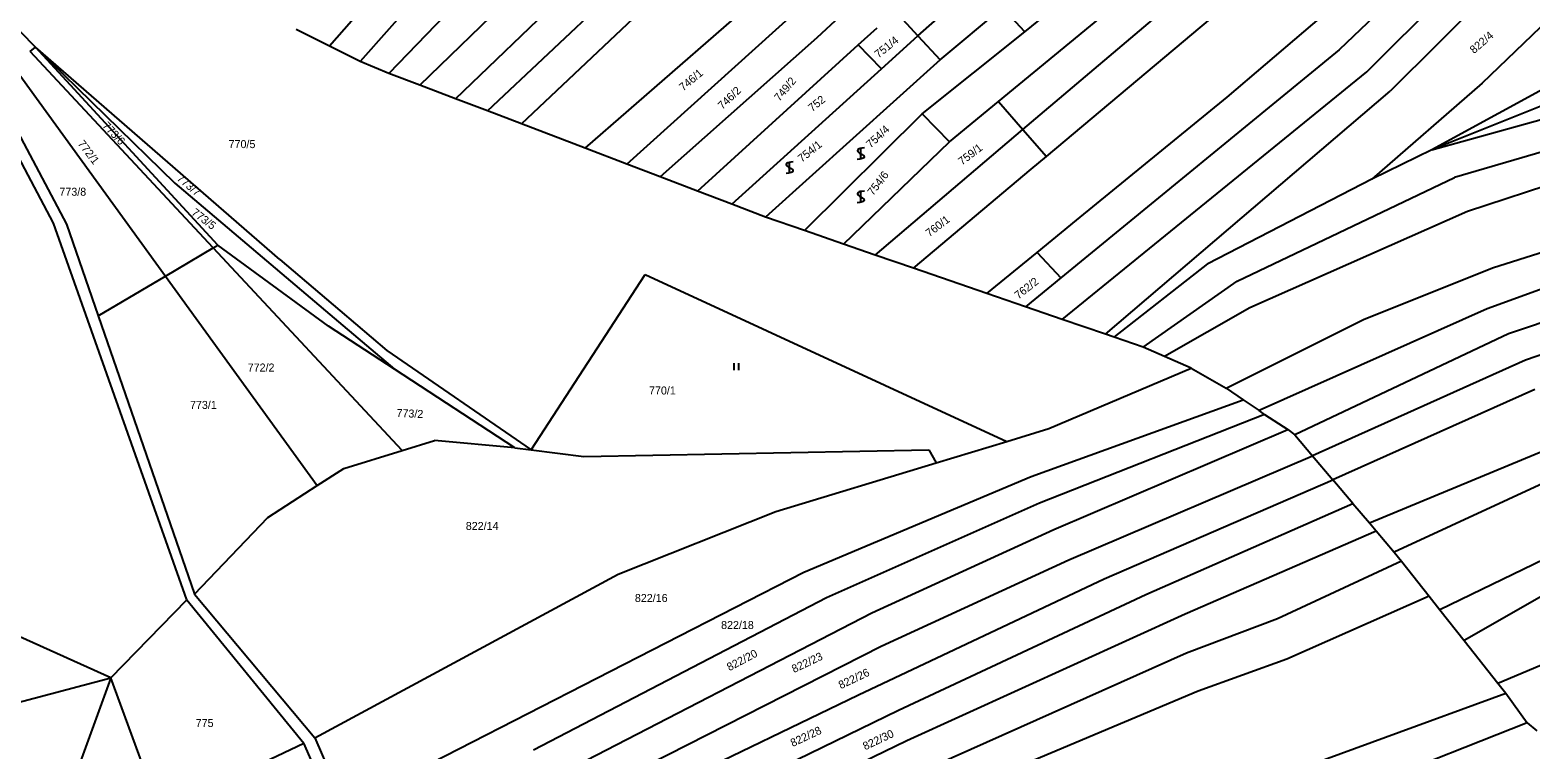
# Model space of a CAD drawing. Extents: x -580630 to -576196, y -1189024 to -1183567.
# Drawn here: x -577675.1 to -577356.1, y -1185021.8 to -1184868.8 of the extents above; entities that cross this region are included whole.
import ezdxf

# ---------------------------------------------------------------- set-up
doc = ezdxf.new("R2010")
doc.units = 0
for name, color, linetype in [('Vrstva 1', 7, 'Continuous'), ('Vrstva 18', 7, 'Continuous'), ('Vrstva 25', 7, 'Continuous'), ('Vrstva 6', 7, 'Continuous')]:
    doc.layers.add(name, color=color, linetype=linetype)

msp = doc.modelspace()

# ---------------------------------------------------------------- linework, layer by layer
at = {"layer": 'Vrstva 1'}
for p, q in [((-577486.4, -1184870), (-577446.47, -1184834.59)), ((-577570.68, -1184888.75), (-577515.14, -1184836.22)), ((-577469.31, -1184883.96), (-577416.3, -1184840.22)), ((-577459.1, -1184895.68), (-577405.08, -1184850.24)), ((-577373.87, -1184851), (-577396.9, -1184873.01)), ((-577696.2, -1184852.25), (-577646.31, -1184921.09)), ((-577594.73, -1184853.09), (-577611.43, -1184872.25)), ((-577464.09, -1184889.95), (-577421.01, -1184853.37)), ((-577589.29, -1184857.81), (-577604.93, -1184875.51)), ((-577557.14, -1184893.88), (-577516.8, -1184858.76)), ((-577548.26, -1184897.28), (-577511.56, -1184864.19)), ((-577420.71, -1184883.03), (-577396.29, -1184862.16)), ((-577503.01, -1184865.91), (-577507.88, -1184870.48)), ((-577670.13, -1184909.86), (-577691.39, -1184869.48)), ((-577689.18, -1184868.88), (-577667.32, -1184910.06)), ((-577673.94, -1184872.46), (-577677.06, -1184869.26)), ((-577611.43, -1184872.25), (-577618.52, -1184868.69)), ((-577507.88, -1184870.48), (-577541.16, -1184900)), ((-577499.09, -1184871.94), (-577495.1, -1184868.31)), ((-577494.15, -1184877.02), (-577486.4, -1184870)), ((-577675.04, -1184873.36), (-577673.94, -1184872.46)), ((-577636.16, -1184915.08), (-577675.04, -1184873.36)), ((-577622.02, -1184917.54), (-577673.94, -1184872.46)), ((-577673.94, -1184872.46), (-577644.3, -1184901.34)), ((-577604.93, -1184875.51), (-577611.43, -1184872.25)), ((-577533.26, -1184903.03), (-577499.09, -1184871.94)), ((-577494.15, -1184877.02), (-577499.09, -1184871.94)), ((-577396.9, -1184873.01), (-577456.02, -1184921.45)), ((-577598.81, -1184878.01), (-577604.93, -1184875.51)), ((-577525.94, -1184905.83), (-577494.15, -1184877.02)), ((-577592.26, -1184880.51), (-577598.81, -1184878.01)), ((-577584.71, -1184883.39), (-577592.26, -1184880.51)), ((-577577.91, -1184885.99), (-577584.71, -1184883.39)), ((-577452.69, -1184909.18), (-577420.71, -1184883.03)), ((-577570.68, -1184888.75), (-577577.91, -1184885.99)), ((-577479.7, -1184892.54), (-577469.31, -1184883.96)), ((-577469.31, -1184883.96), (-577464.09, -1184889.95)), ((-577557.14, -1184893.88), (-577570.68, -1184888.75)), ((-577502.21, -1184914.29), (-577479.7, -1184892.54)), ((-577495.48, -1184916.61), (-577464.09, -1184889.95)), ((-577464.09, -1184889.95), (-577459.1, -1184895.68)), ((-577548.26, -1184897.28), (-577557.14, -1184893.88)), ((-577462.33, -1184898.39), (-577459.1, -1184895.68)), ((-577541.16, -1184900), (-577548.26, -1184897.28)), ((-577487.32, -1184919.42), (-577462.33, -1184898.39)), ((-577644.3, -1184901.34), (-577610.45, -1184930.05)), ((-577533.26, -1184903.03), (-577541.16, -1184900)), ((-577525.94, -1184905.83), (-577533.26, -1184903.03)), ((-577518.8, -1184908.57), (-577525.94, -1184905.83)), ((-577510.53, -1184911.42), (-577518.8, -1184908.57)), ((-577641.78, -1184989.86), (-577670.13, -1184909.86)), ((-577667.32, -1184910.06), (-577660.58, -1184929.55)), ((-577502.21, -1184914.29), (-577510.53, -1184911.42)), ((-577461.07, -1184916.04), (-577452.69, -1184909.18)), ((-577596, -1184958.17), (-577636.16, -1184915.08)), ((-577495.48, -1184916.61), (-577502.21, -1184914.29)), ((-577622.02, -1184917.54), (-577609.25, -1184928.41)), ((-577487.32, -1184919.42), (-577495.48, -1184916.61)), ((-577471.76, -1184924.78), (-577461.07, -1184916.04)), ((-577461.07, -1184916.04), (-577456.02, -1184921.45)), ((-577646.31, -1184921.09), (-577614.04, -1184965.62)), ((-577568.58, -1184958.03), (-577544.36, -1184920.78)), ((-577544.36, -1184920.78), (-577467.53, -1184956.22)), ((-577471.76, -1184924.78), (-577487.32, -1184919.42)), ((-577456.02, -1184921.45), (-577463.54, -1184927.61)), ((-577463.54, -1184927.61), (-577471.76, -1184924.78)), ((-577455.75, -1184930.29), (-577463.54, -1184927.61)), ((-577660.58, -1184929.55), (-577640.15, -1184988.67)), ((-577610.45, -1184930.05), (-577597.66, -1184940.9)), ((-577609.25, -1184928.41), (-577599.26, -1184936.91)), ((-577446.59, -1184933.44), (-577455.75, -1184930.29)), ((-577444.71, -1184934.09), (-577446.59, -1184933.44)), ((-577438.56, -1184936.21), (-577444.71, -1184934.09)), ((-577599.26, -1184936.91), (-577568.58, -1184958.03)), ((-577434.03, -1184938.19), (-577438.56, -1184936.21)), ((-577458.61, -1184953.49), (-577428.33, -1184940.67)), ((-577428.33, -1184940.67), (-577434.03, -1184938.19)), ((-577572.06, -1184957.6), (-577597.66, -1184940.9)), ((-577467.53, -1184956.22), (-577458.61, -1184953.49)), ((-577596, -1184958.17), (-577589.15, -1184956.06)), ((-577572.06, -1184957.6), (-577589.15, -1184956.06)), ((-577482.52, -1184960.81), (-577467.53, -1184956.22)), ((-577608.43, -1184962), (-577596, -1184958.17)), ((-577572.06, -1184957.6), (-577568.58, -1184958.03)), ((-577568.58, -1184958.03), (-577557.44, -1184959.42)), ((-577557.44, -1184959.42), (-577484.11, -1184958.04)), ((-577484.11, -1184958.04), (-577482.52, -1184960.81)), ((-577614.04, -1184965.62), (-577608.43, -1184962)), ((-577624.53, -1184972.38), (-577614.04, -1184965.62)), ((-577640.15, -1184988.67), (-577624.53, -1184972.38)), ((-577640.15, -1184988.67), (-577614.55, -1185019.21)), ((-577657.93, -1185006.49), (-577641.78, -1184989.86)), ((-577641.78, -1184989.86), (-577616.91, -1185020.39)), ((-577657.93, -1185006.49), (-577689.69, -1184992.17)), ((-577657.93, -1185006.49), (-577667.59, -1185033.06)), ((-577647.54, -1185034.82), (-577657.93, -1185006.49)), ((-577647.54, -1185034.82), (-577616.91, -1185020.39)), ((-577610.52, -1185034.7), (-577616.91, -1185020.39)), ((-577614.55, -1185019.21), (-577608.17, -1185033.92))]:
    msp.add_line(p, q, dxfattribs=at)
at = {"layer": 'Vrstva 25'}
for p, q in [((-577525.5, -1184939.6), (-577525.5, -1184941.1)), ((-577524.5, -1184941.1), (-577524.5, -1184939.6))]:
    msp.add_line(p, q, dxfattribs=at)
for points in [[(-577497.8, -1184893.83), (-577498.31, -1184893.89), (-577498.66, -1184893.94), (-577498.9, -1184894.02), (-577499.08, -1184894.13), (-577499.2, -1184894.22), (-577499.25, -1184894.39), (-577499.2, -1184894.62), (-577498.81, -1184894.94), (-577498.25, -1184895.25), (-577497.9, -1184895.52), (-577497.83, -1184895.72), (-577497.9, -1184895.92), (-577498.06, -1184896.05), (-577498.25, -1184896.12), (-577498.78, -1184896.25), (-577499.3, -1184896.32)], [(-577498.55, -1184896.33), (-577498.55, -1184895.06), (-577498.55, -1184893.83)], [(-577512.93, -1184896.8), (-577513.44, -1184896.86), (-577513.79, -1184896.91), (-577514.03, -1184896.99), (-577514.21, -1184897.1), (-577514.33, -1184897.19), (-577514.38, -1184897.36), (-577514.33, -1184897.59), (-577513.94, -1184897.91), (-577513.38, -1184898.22), (-577513.03, -1184898.49), (-577512.96, -1184898.69), (-577513.03, -1184898.89), (-577513.19, -1184899.02), (-577513.38, -1184899.09), (-577513.91, -1184899.22), (-577514.43, -1184899.29)], [(-577513.68, -1184899.3), (-577513.68, -1184898.03), (-577513.68, -1184896.8)], [(-577497.8, -1184903.02), (-577498.31, -1184903.08), (-577498.66, -1184903.13), (-577498.9, -1184903.21), (-577499.08, -1184903.32), (-577499.2, -1184903.41), (-577499.25, -1184903.58), (-577499.2, -1184903.81), (-577498.81, -1184904.13), (-577498.25, -1184904.44), (-577497.9, -1184904.71), (-577497.83, -1184904.91), (-577497.9, -1184905.11), (-577498.06, -1184905.24), (-577498.25, -1184905.31), (-577498.78, -1184905.44), (-577499.3, -1184905.51)], [(-577498.55, -1184905.52), (-577498.55, -1184904.25), (-577498.55, -1184903.02)]]:
    msp.add_lwpolyline(points, dxfattribs=at)
at = {"layer": 'Vrstva 6'}
for p, q in [((-577293.07, -1184809.4), (-577366.51, -1184880.07)), ((-577592.26, -1184880.51), (-577542.54, -1184832.14)), ((-577584.71, -1184883.39), (-577536.71, -1184837.38)), ((-577577.91, -1184885.99), (-577526.38, -1184837.5)), ((-577278.46, -1184840.4), (-577377.19, -1184894.24)), ((-577463.7, -1184869.2), (-577435.12, -1184845.91)), ((-577576.08, -1184854.37), (-577598.81, -1184878.01)), ((-577391.01, -1184877.65), (-577373.72, -1184860.44)), ((-577362.75, -1184858.55), (-577386.07, -1184881.8)), ((-577481.69, -1184875.09), (-577468.41, -1184864.07)), ((-577463.7, -1184869.2), (-577468.41, -1184864.07)), ((-577298.22, -1184862.55), (-577377.19, -1184894.24)), ((-577491.23, -1184864.79), (-577486.4, -1184870)), ((-577486.4, -1184870), (-577481.69, -1184875.09)), ((-577485.54, -1184886.61), (-577463.7, -1184869.2)), ((-577635.2, -1184914.51), (-577673.94, -1184872.46)), ((-577377.19, -1184894.24), (-577294.97, -1184871.35)), ((-577481.69, -1184875.09), (-577518.8, -1184908.57)), ((-577455.75, -1184930.29), (-577391.01, -1184877.65)), ((-577366.51, -1184880.07), (-577389.94, -1184900.48)), ((-577446.59, -1184933.44), (-577386.07, -1184881.8)), ((-577313.15, -1184882.73), (-577372.37, -1184900.15)), ((-577510.53, -1184911.42), (-577485.54, -1184886.61)), ((-577485.54, -1184886.61), (-577479.7, -1184892.54)), ((-577377.19, -1184894.24), (-577389.94, -1184900.48)), ((-577328.25, -1184893.67), (-577369.6, -1184907.39)), ((-577389.94, -1184900.48), (-577424.83, -1184918.49)), ((-577418.56, -1184922.18), (-577372.37, -1184900.15)), ((-577364.34, -1184919.34), (-577310.94, -1184902.45)), ((-577369.6, -1184907.39), (-577415.89, -1184927.83)), ((-577646.31, -1184921.09), (-577636.16, -1184915.08)), ((-577636.16, -1184915.08), (-577635.2, -1184914.51)), ((-577611.69, -1184931.74), (-577635.2, -1184914.51)), ((-577444.71, -1184934.09), (-577424.83, -1184918.49)), ((-577336.99, -1184917.66), (-577365.42, -1184928.03)), ((-577660.58, -1184929.55), (-577646.31, -1184921.09)), ((-577391.72, -1184930.32), (-577364.34, -1184919.34)), ((-577438.56, -1184936.21), (-577418.56, -1184922.18)), ((-577415.89, -1184927.83), (-577434.03, -1184938.19)), ((-577365.42, -1184928.03), (-577413.91, -1184949.68)), ((-577340.15, -1184926.34), (-577360.89, -1184933.36)), ((-577420.92, -1184944.93), (-577391.72, -1184930.32)), ((-577333.83, -1184930.88), (-577357.32, -1184938.98)), ((-577597.66, -1184940.9), (-577611.69, -1184931.74)), ((-577360.89, -1184933.36), (-577406.32, -1184954.81)), ((-577428.33, -1184940.67), (-577420.92, -1184944.93)), ((-577357.32, -1184938.98), (-577402.55, -1184959.26)), ((-577420.92, -1184944.93), (-577417.31, -1184947.38)), ((-577355.32, -1184945.21), (-577398.22, -1184964.38)), ((-577462.38, -1184963.7), (-577417.31, -1184947.38)), ((-577417.31, -1184947.38), (-577413.91, -1184949.68)), ((-577412.75, -1184950.47), (-577413.91, -1184949.68)), ((-577412.75, -1184950.47), (-577460.6, -1184969.34)), ((-577412.75, -1184950.47), (-577407.81, -1184953.68)), ((-577457.53, -1184974.96), (-577407.81, -1184953.68)), ((-577407.81, -1184953.68), (-577406.32, -1184954.81)), ((-577406.32, -1184954.81), (-577402.55, -1184959.26)), ((-577454.32, -1184981.39), (-577402.55, -1184959.26)), ((-577402.55, -1184959.26), (-577398.22, -1184964.38)), ((-577390.47, -1184973.54), (-577350.28, -1184956.87)), ((-577516.64, -1184971.1), (-577482.52, -1184960.81)), ((-577347.41, -1184962.31), (-577385.19, -1184979.79)), ((-577510.65, -1184984.04), (-577462.38, -1184963.7)), ((-577446.86, -1184985.44), (-577398.22, -1184964.38)), ((-577393.97, -1184969.41), (-577398.22, -1184964.38)), ((-577460.6, -1184969.34), (-577505.82, -1184989.47)), ((-577437.97, -1184988.75), (-577393.97, -1184969.41)), ((-577393.97, -1184969.41), (-577390.47, -1184973.54)), ((-577550.1, -1184984.43), (-577516.64, -1184971.1)), ((-577496.22, -1184992.64), (-577457.53, -1184974.96)), ((-577429.65, -1184992.86), (-577389.03, -1184975.25)), ((-577390.47, -1184973.54), (-577389.03, -1184975.25)), ((-577389.03, -1184975.25), (-577385.19, -1184979.79)), ((-577348.23, -1184978.8), (-577375.53, -1184992)), ((-577494.2, -1184999.76), (-577454.32, -1184981.39)), ((-577383.69, -1184981.69), (-577409.99, -1184993.92)), ((-577385.19, -1184979.79), (-577383.69, -1184981.69)), ((-577383.69, -1184981.69), (-577377.79, -1184989.14)), ((-577614.55, -1185019.21), (-577550.1, -1184984.43)), ((-577608.17, -1185033.92), (-577510.65, -1184984.04)), ((-577499.06, -1185010.09), (-577446.86, -1184985.44)), ((-577346.55, -1184984.92), (-577370.37, -1184998.51)), ((-577505.82, -1184989.47), (-577568.09, -1185021.87)), ((-577490.57, -1185013.35), (-577437.97, -1184988.75)), ((-577377.79, -1184989.14), (-577408.02, -1185002.5)), ((-577377.79, -1184989.14), (-577375.53, -1184992)), ((-577563.43, -1185027.4), (-577496.22, -1184992.64)), ((-577488.77, -1185019.82), (-577429.65, -1184992.86)), ((-577409.99, -1184993.92), (-577429.34, -1185001.23)), ((-577375.53, -1184992), (-577370.37, -1184998.51)), ((-577557.27, -1185031.76), (-577494.2, -1184999.76)), ((-577429.34, -1185001.23), (-577482.45, -1185024.93)), ((-577370.37, -1184998.51), (-577363.17, -1185007.6)), ((-577363.17, -1185007.6), (-577341.24, -1184998.34)), ((-577408.02, -1185002.5), (-577426.87, -1185009.32)), ((-577680.09, -1185012.34), (-577657.93, -1185006.49)), ((-577363.17, -1185007.6), (-577361.5, -1185009.72)), ((-577598.85, -1185058.24), (-577499.06, -1185010.09)), ((-577426.87, -1185009.32), (-577481.16, -1185032.13)), ((-577412.61, -1185028.46), (-577361.5, -1185009.72)), ((-577361.5, -1185009.72), (-577356.97, -1185016.03)), ((-577596.47, -1185064.81), (-577490.57, -1185013.35)), ((-577356.97, -1185016.03), (-577458.48, -1185056.14)), ((-577356.97, -1185016.03), (-577354.89, -1185017.72)), ((-577594.33, -1185070.72), (-577488.77, -1185019.82))]:
    msp.add_line(p, q, dxfattribs=at)

# ---------------------------------------------------------------- texts
at = {"layer": 'Vrstva 18'}
for s, rotation, p in [('751/4', 38.90383, (-577494.786, -1184874.842)), ('822/4', 40.90919, (-577368.246, -1184873.922)), ('746/1', 39.82057, (-577536.289, -1184881.86)), ('749/2', 50.1911, (-577515.829, -1184884.063)), ('746/2', 43.83127, (-577527.951, -1184885.781)), ('752', 38.90383, (-577508.873, -1184886.248)), ('773/6', 312.94955, (-577659.814, -1184889.232)), ('754/4', 42.79995, (-577496.464, -1184893.987)), ('772/1', 307.27727, (-577665.035, -1184892.98)), ('754/1', 38.90383, (-577511.076, -1184897.002)), ('759/1', 37.52874, (-577477.032, -1184897.613)), ('773/7', 319.93963, (-577644.052, -1184900.582)), ('754/6', 52.42564, (-577495.958, -1184904.116)), ('773/5', 322.68983, (-577640.923, -1184907.887)), ('760/1', 37.52874, (-577483.976, -1184912.861)), ('762/2', 38.33088, (-577465.057, -1184926.076)), ('773/2', 357.52566, (-577597.24, -1184951.018)), ('822/20', 27.84575, (-577526.468, -1185005.074)), ('822/23', 25.43933, (-577512.745, -1185005.475)), ('822/26', 25.43933, (-577502.796, -1185008.897)), ('822/28', 25.21014, (-577513.012, -1185021.19)), ('822/30', 25.21014, (-577497.63, -1185021.889))]:
    msp.add_text(s, height=1.7, rotation=rotation, dxfattribs=at).set_placement(p)
for s, p in [('770/5', (-577632.886, -1184893.88)), ('773/8', (-577668.84, -1184904.01)), ('772/2', (-577628.83, -1184941.37)), ('770/1', (-577543.552, -1184946.25)), ('773/1', (-577641.092, -1184949.32)), ('822/14', (-577582.488, -1184975.04)), ('822/16', (-577546.558, -1184990.35)), ('822/18', (-577528.239, -1184996.1)), ('775', (-577639.881, -1185016.92))]:
    msp.add_text(s, height=1.7, dxfattribs=at).set_placement(p)

doc.saveas('drawing.dxf')
